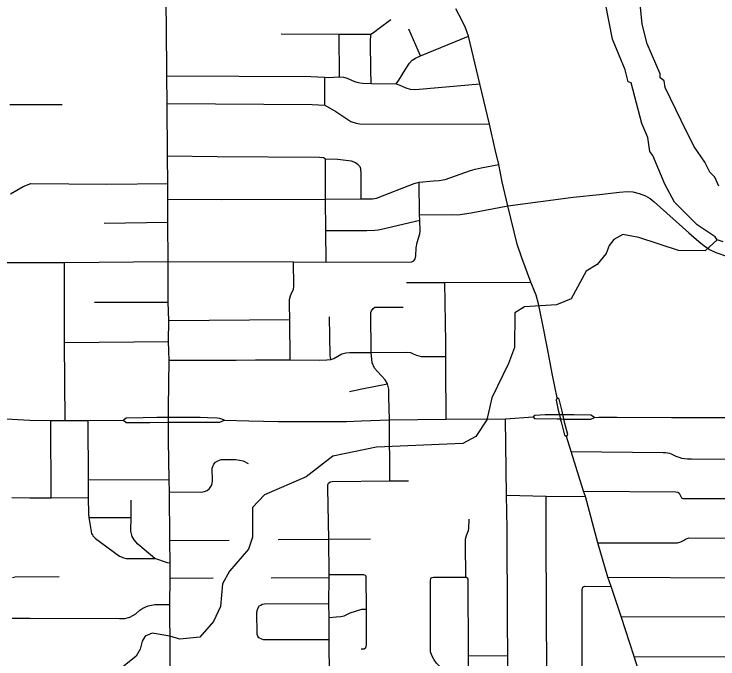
# Model space of a CAD drawing. Extents: x -1403959 to 81668, y -1400582 to 11018.
# Drawn here: x 6973 to 7081.4, y 8390.7 to 8490 of the extents above; entities that cross this region are included whole.
import ezdxf

# ---------------------------------------------------------------- set-up
doc = ezdxf.new("R2010")
doc.units = 0
for name, color, linetype in [('tdCiSectNmbr', 7, 'Continuous'), ('tdCiSectTwpRng', 7, 'Continuous'), ('tdCoSurfBitum', 7, 'Continuous')]:
    doc.layers.add(name, color=color, linetype=linetype)

msp = doc.modelspace()

# ---------------------------------------------------------------- linework, layer by layer
at = {"layer": 'tdCiSectNmbr'}
for points in [[(7043.02, 8486.6), (7042.52, 8487.87), (7041.93, 8489.15), (7041.06, 8490.81)], [(7047.11, 8469.14), (7046.24, 8473.03), (7044.73, 8479.26), (7043.02, 8486.6)], [(7051.21, 8452.44), (7050.49, 8454.56), (7049.06, 8460.46), (7048.17, 8464.14), (7047.65, 8466.83), (7047.11, 8469.14)], [(7049.06, 8460.46), (7059.13, 8461.78), (7063.16, 8462.19)], [(7063.16, 8462.19), (7066.26, 8462.57), (7067.41, 8462.66), (7068.33, 8462.61), (7069.26, 8462.39), (7070.25, 8462), (7070.96, 8461.58), (7071.57, 8461.08), (7076.92, 8456.31), (7078.48, 8454.98), (7079.03, 8454.54), (7080.09, 8453.77), (7081.1, 8453.29), (7082.89, 8452.67)], [(7055.94, 8434.41), (7055.94, 8434.41), (7055.1, 8438.77), (7054.38, 8442.41), (7053.79, 8445.39), (7053.4, 8446.73), (7052.62, 8448.73), (7051.21, 8452.44)], [(7056.64, 8430.91), (7056.64, 8430.91), (7055.94, 8434.41)], [(7056.64, 8430.91), (7056.48, 8430.57), (7056.81, 8429), (7056.99, 8428.29), (7057.11, 8427.8)], [(7057.61, 8427.91), (7057.53, 8428.29), (7057.4, 8428.86), (7056.95, 8430.68), (7056.64, 8430.91)], [(7057.27, 8428.29), (7056.99, 8428.29), (7056.16, 8428.3), (7054.81, 8428.3), (7054.04, 8428.25), (7053.22, 8428.2), (7052.98, 8427.99)], [(6936.3, 8427.68), (6942.29, 8427.68), (6948.36, 8427.68), (6954.41, 8427.69), (6960.46, 8427.65), (6966.44, 8427.68), (6972.69, 8427.6), (6975.44, 8427.48), (6978.69, 8427.43), (6980.89, 8427.42), (6984.44, 8427.4), (6989.84, 8427.46)], [(6996.79, 8427.89), (6994.97, 8427.88), (6992.87, 8427.85), (6990.25, 8427.78), (6989.84, 8427.46)], [(6989.84, 8427.46), (6989.84, 8427.46)], [(6989.84, 8427.46), (6990.28, 8427.13), (6993.3, 8427.12)], [(7000.77, 8427.88), (7000.53, 8427.88), (6997.95, 8427.9), (6996.79, 8427.89)], [(7000.84, 8427.88), (7000.77, 8427.88)], [(7005.42, 8427.47), (7004.69, 8427.74), (7004.29, 8427.77), (7002.81, 8427.84), (7001.68, 8427.87), (7000.84, 8427.88)], [(7000.84, 8427.15), (7004.68, 8427.14), (7005.42, 8427.47)], [(7005.42, 8427.47), (7009.15, 8427.38)], [(7009.15, 8427.38), (7009.15, 8427.38), (7013.67, 8427.28), (7017.43, 8427.27), (7024.22, 8427.29), (7026.51, 8427.37), (7030.85, 8427.52), (7039.56, 8427.64), (7048.7, 8427.68)], [(7048.7, 8427.68), (7048.7, 8427.68), (7052.95, 8427.97)], [(7052.98, 8427.99), (7052.95, 8427.97)], [(7052.95, 8427.97), (7052.95, 8427.97)], [(7052.95, 8427.97), (7053.18, 8427.71), (7056.64, 8427.7), (7057.14, 8427.67), (7057.36, 8427.66)], [(7057.11, 8427.8), (7057.14, 8427.67), (7057.25, 8427.22), (7057.77, 8425.18), (7058.09, 8424.96)], [(7062.41, 8427.89), (7061.84, 8428.25), (7059.2, 8428.27), (7057.53, 8428.29), (7057.27, 8428.29)], [(7057.36, 8427.66), (7057.67, 8427.64), (7058.29, 8427.6), (7061.86, 8427.64), (7062.41, 8427.89)], [(7058.09, 8424.96), (7058.27, 8425.28), (7057.82, 8426.96), (7057.67, 8427.64), (7057.61, 8427.91)], [(7062.41, 8427.89), (7063.08, 8427.91)], [(7063.08, 8427.91), (7063.08, 8427.91), (7065.87, 8427.92), (7074.28, 8427.89)], [(7074.28, 8427.89), (7077.82, 8427.88)], [(7077.82, 8427.88), (7077.82, 8427.88), (7083.71, 8427.87)], [(6993.3, 8427.12), (6993.92, 8427.12), (6996.79, 8427.14)], [(6996.79, 8427.14), (6999.43, 8427.15), (7000.84, 8427.15)], [(7058.82, 8422.63), (7058.09, 8424.96)], [(7069.48, 8388.02), (7068.51, 8391.07), (7066.53, 8397.23), (7064.95, 8401.85), (7064.46, 8403.32), (7062.94, 8408.6), (7061.01, 8415.73), (7060.72, 8416.52), (7058.82, 8422.63)]]:
    msp.add_lwpolyline(points, dxfattribs=at)
at = {"layer": 'tdCiSectTwpRng'}
for points in [[(6996.53, 8480.47), (6996.46, 8488.13), (6996.41, 8491.25), (6996.36, 8493.59), (6996.36, 8493.59)], [(7027.96, 8486.92), (7028.34, 8487.17), (7029.23, 8487.83), (7031.03, 8489.17)], [(7014.14, 8486.94), (7023.09, 8486.91), (7025.01, 8486.9)], [(7023.11, 8480.31), (7023.09, 8486.91)], [(7025.01, 8486.9), (7027.47, 8486.89), (7027.96, 8486.92)], [(7028, 8479.3), (7027.95, 8481.42), (7027.9, 8485.66), (7027.96, 8486.92)], [(7035.61, 8483.57), (7033.81, 8487.66)], [(7031.85, 8479.26), (7032.27, 8479.79), (7033.24, 8481.39), (7033.89, 8482.42), (7034.32, 8482.88), (7034.82, 8483.2), (7035.61, 8483.57), (7043.02, 8486.6)], [(6996.73, 8451.89), (6996.7, 8457.94), (6996.67, 8461.48), (6996.67, 8463.93), (6996.65, 8468.14), (6996.57, 8476.2), (6996.53, 8480.47), (6996.53, 8480.47)], [(6996.53, 8480.47), (7018.73, 8480.4), (7020.86, 8480.27), (7021.37, 8480.25), (7023.11, 8480.31), (7023.74, 8480.29), (7024.3, 8480.14), (7025.45, 8479.63), (7026.02, 8479.44), (7026.67, 8479.33), (7028, 8479.3), (7031.85, 8479.26), (7032.42, 8479.06), (7033.32, 8478.62), (7034.03, 8478.44), (7034.84, 8478.4), (7044.73, 8479.26)], [(7020.88, 8475.94), (7020.86, 8480.27)], [(6972.36, 8476.06), (6980.44, 8476.07)], [(6996.57, 8476.2), (7018.93, 8476.05), (7020.88, 8475.94)], [(7020.88, 8475.94), (7022.56, 8474.97), (7024.88, 8473.44), (7025.67, 8473.19), (7026.25, 8473.1), (7046.24, 8473.03)], [(6996.65, 8468.14), (7004.27, 8468.04), (7020.05, 8467.98), (7020.64, 8467.92), (7020.98, 8467.71)], [(7020.98, 8467.71), (7022.85, 8467.63), (7024.9, 8467.38), (7025.57, 8467.15), (7026.01, 8466.82), (7026.07, 8466.75)], [(7021.06, 8451.77), (7021.01, 8456.65), (7020.99, 8461.5), (7020.98, 8467.71)], [(7020.99, 8461.5), (7026.47, 8461.54), (7028.22, 8461.54), (7028.83, 8461.64), (7034.62, 8463.93), (7035.41, 8464.12), (7037.59, 8464.34), (7038.49, 8464.38), (7039.39, 8464.53), (7043.3, 8465.9), (7044.03, 8466.12), (7044.95, 8466.34), (7047.65, 8466.83)], [(7026.47, 8461.54), (7026.48, 8465.41), (7026.4, 8466.18), (7026.29, 8466.47), (7026.07, 8466.75)], [(7035.49, 8458.26), (7035.45, 8459.08), (7035.41, 8464.12)], [(6972.47, 8462.33), (6974.43, 8463.46), (6975.61, 8463.91)], [(6975.61, 8463.91), (6987.27, 8463.81), (6996.67, 8463.93)], [(6996.67, 8461.48), (7004.91, 8461.45), (7020.99, 8461.5)], [(7035.45, 8459.08), (7040.53, 8459.12), (7041.35, 8459.1), (7043.39, 8459.38), (7049.06, 8460.46)], [(6986.86, 8457.81), (6996.7, 8457.94)], [(7021.01, 8456.65), (7027.35, 8456.68), (7028.56, 8456.71), (7029.06, 8456.76), (7029.6, 8456.9), (7035.49, 8458.26)], [(7034.59, 8451.98), (7034.78, 8452.29), (7034.86, 8452.77), (7034.93, 8453.99), (7035.08, 8454.83), (7035.51, 8456.16), (7035.56, 8456.61), (7035.49, 8458.26)], [(6960.29, 8451.74), (6966.44, 8451.75), (6972.44, 8451.74), (6975.48, 8451.74), (6980.78, 8451.75), (6996.73, 8451.89)], [(6980.89, 8427.42), (6980.8, 8439.44), (6980.78, 8451.75)], [(6996.8, 8439.56), (6996.83, 8442.84), (6996.75, 8445.64), (6996.73, 8451.89)], [(6996.73, 8451.89), (7016.06, 8451.83), (7016.06, 8451.83)], [(7016.06, 8451.83), (7021.06, 8451.77), (7034.25, 8451.85), (7034.59, 8451.98)], [(7016.09, 8448.11), (7016.06, 8451.83)], [(7015.53, 8436.75), (7015.46, 8442.95), (7015.42, 8445.26), (7015.45, 8446.07), (7015.57, 8446.59), (7015.81, 8447.14), (7016.03, 8447.59), (7016.09, 8448.11)], [(7033.43, 8448.66), (7039.36, 8448.64)], [(7039.36, 8448.64), (7052.62, 8448.73)], [(7039.56, 8427.64), (7039.51, 8435.66), (7039.5, 8437.28), (7039.5, 8439.41), (7039.36, 8448.64)], [(6985.42, 8445.64), (6996.75, 8445.64)], [(7027.97, 8444.04), (7028.04, 8444.32), (7028.29, 8444.65), (7028.59, 8444.85), (7029.03, 8444.88), (7032.93, 8444.89)], [(7027.96, 8444), (7027.97, 8444.04)], [(7030.85, 8427.52), (7030.74, 8431.06), (7030.72, 8432.25), (7030.53, 8433.08), (7030.17, 8433.67), (7029.62, 8434.28), (7028.96, 8434.95), (7028.51, 8435.49), (7028.15, 8436.29), (7028, 8437.91), (7027.96, 8444)], [(6996.83, 8442.84), (7015.46, 8442.95)], [(7021.78, 8436.83), (7021.67, 8437.42), (7021.6, 8443.37)], [(6980.8, 8439.44), (6996.8, 8439.56)], [(6996.77, 8429.41), (6996.89, 8436.69), (6996.8, 8439.56), (6996.8, 8439.56)], [(7010.19, 8436.75), (7015.53, 8436.75), (7019.99, 8436.73), (7021.17, 8436.76), (7021.78, 8436.83), (7022.28, 8436.98), (7022.87, 8437.33), (7023.47, 8437.67), (7024.08, 8437.83), (7024.7, 8437.88), (7025.55, 8437.91), (7028, 8437.91), (7033.51, 8437.94), (7034.05, 8437.87), (7034.5, 8437.7), (7034.98, 8437.47)], [(7034.98, 8437.47), (7035.7, 8437.29), (7039.5, 8437.28)], [(6996.89, 8436.69), (7007.2, 8436.72)], [(7007.2, 8436.72), (7010.19, 8436.75)], [(7026.59, 8432.27), (7030.53, 8433.08)], [(7024.65, 8431.87), (7026.59, 8432.27)], [(6996.79, 8427.47), (6996.79, 8427.89), (6996.77, 8429.41)], [(6978.74, 8415.52), (6978.69, 8427.43)], [(6984.45, 8415.54), (6984.49, 8418.32), (6984.44, 8427.4)], [(6996.78, 8424.36), (6996.79, 8427.14), (6996.79, 8427.47)], [(7030.88, 8418.14), (7030.85, 8427.52)], [(7048.33, 8354.57), (7048.35, 8360.27), (7048.38, 8362.44), (7048.36, 8364.26), (7048.33, 8366.4), (7048.48, 8367.59), (7049.01, 8370.15), (7049.12, 8373.37), (7049.06, 8388.11), (7049.03, 8391.21), (7048.99, 8396.7), (7048.93, 8410.77), (7048.84, 8415.9), (7048.7, 8427.68)], [(6996.92, 8418.31), (6996.78, 8424.36), (6996.78, 8424.36)], [(7058.82, 8422.63), (7072.96, 8422.49)], [(7072.96, 8422.49), (7073.32, 8422.48), (7073.63, 8422.45), (7073.94, 8422.37), (7074.23, 8422.27), (7074.52, 8422.13), (7074.93, 8421.92), (7075.37, 8421.76), (7075.82, 8421.63), (7076.28, 8421.55), (7076.75, 8421.52), (7077.22, 8421.53), (7077.33, 8421.53), (7083.71, 8421.47), (7089.68, 8421.5)], [(6996.94, 8416.42), (7001.81, 8416.41), (7002.36, 8416.47), (7002.75, 8416.64), (7003.09, 8416.96), (7003.4, 8417.4), (7003.51, 8417.73), (7003.58, 8418.15), (7003.54, 8420.08), (7003.79, 8420.7), (7004.04, 8421.01), (7004.41, 8421.21), (7004.91, 8421.39), (7007.17, 8421.42), (7007.75, 8421.33), (7008.31, 8421.19), (7009.06, 8420.82)], [(6984.49, 8418.32), (6996.92, 8418.31)], [(6996.99, 8399.1), (6997.03, 8403.14), (6997.07, 8405.45), (6996.99, 8408.97), (6996.94, 8416.42), (6996.92, 8418.31), (6996.92, 8418.31)], [(7021.58, 8366.55), (7021.63, 8375.7), (7021.58, 8381.84), (7021.59, 8387.93), (7021.56, 8393.69), (7021.52, 8397.11), (7021.51, 8399.25), (7021.54, 8403.27), (7021.52, 8403.71), (7021.48, 8409.16), (7021.33, 8417.01), (7021.34, 8417.49), (7021.45, 8417.79)], [(7021.45, 8417.79), (7021.64, 8417.92)], [(7021.64, 8417.92), (7021.73, 8417.99), (7022, 8418.04), (7030.88, 8418.14)], [(7030.88, 8418.14), (7033.75, 8418.14)], [(7060.72, 8416.52), (7074.91, 8416.46), (7075.24, 8416.41), (7075.44, 8416.22), (7075.63, 8415.8), (7075.8, 8415.53), (7076.01, 8415.43), (7076.53, 8415.42), (7083.76, 8415.42), (7094.45, 8415.38)], [(6972.68, 8415.54), (6975.45, 8415.53), (6978.74, 8415.52), (6984.45, 8415.54)], [(6985.07, 8409.86), (6985, 8410.03), (6984.58, 8412.48), (6984.5, 8413.06), (6984.45, 8415.54)], [(7048.84, 8415.9), (7054.94, 8415.78)], [(7054.94, 8415.78), (7061.01, 8415.73)], [(7055.65, 8354.52), (7055.79, 8366.68), (7055.68, 8367.75), (7055.2, 8370.3), (7055.12, 8370.98), (7055.11, 8371.92), (7055.13, 8384.08), (7055.06, 8388.04), (7054.97, 8409.31), (7054.94, 8415.78)], [(6997.07, 8405.45), (6996.64, 8405.5), (6994.71, 8406.17), (6993.03, 8407.56), (6992.08, 8408.38), (6991.48, 8409.04), (6991.19, 8409.57), (6991, 8410.36), (6991.03, 8412.48), (6991.02, 8415.13)], [(6984.58, 8412.48), (6986.87, 8412.48), (6991.03, 8412.48)], [(7042.61, 8403.3), (7042.51, 8408.48), (7042.54, 8409.16), (7042.68, 8409.74), (7042.98, 8410.5), (7043.06, 8410.82), (7043.08, 8412.21)], [(6985.07, 8409.86), (6985.16, 8409.68), (6985.57, 8409.26), (6989.26, 8406.54), (6989.91, 8406.26), (6990.28, 8406.18), (6992.56, 8406.18), (6994.71, 8406.17)], [(6996.99, 8408.97), (7006.15, 8409)], [(7013.68, 8409.11), (7021.48, 8409.16)], [(7021.48, 8409.16), (7027.92, 8409.18)], [(7062.94, 8408.6), (7074.47, 8408.59), (7075.2, 8408.6), (7075.7, 8408.73), (7076.09, 8408.97)], [(7076.09, 8408.97), (7076.43, 8409.17), (7076.95, 8409.34), (7083.78, 8409.32)], [(6972.77, 8403.26), (6973.17, 8403.34), (6979.97, 8403.42)], [(7021.52, 8403.71), (7026.83, 8403.69), (7027.1, 8403.59), (7027.16, 8403.52)], [(7026.46, 8392.26), (7026.94, 8392.29), (7027.16, 8392.45), (7027.24, 8392.61), (7027.29, 8392.86), (7027.29, 8398.39), (7027.26, 8403.36), (7027.16, 8403.52)], [(6997.03, 8403.14), (7003.69, 8403.19)], [(7012.58, 8403.19), (7021.54, 8403.27)], [(7040.28, 8387.64), (7039.09, 8388.96), (7038.05, 8390.05), (7037.69, 8390.58), (7037.35, 8391.26), (7037.16, 8391.8), (7037.15, 8392.31), (7037.15, 8402.86), (7037.18, 8403.05), (7037.27, 8403.21)], [(7037.27, 8403.21), (7037.38, 8403.26), (7037.6, 8403.28), (7042.61, 8403.3)], [(7042.37, 8378.9), (7042.38, 8382.38), (7042.15, 8383.58), (7041.24, 8386.13), (7040.28, 8387.64), (7041.21, 8387.68), (7042.03, 8387.85), (7042.67, 8388.35), (7042.93, 8388.86), (7043.01, 8389.5), (7043.01, 8391.26), (7042.96, 8402.92), (7042.87, 8403.12), (7042.61, 8403.3)], [(7064.46, 8403.32), (7064.47, 8403.32)], [(7064.47, 8403.32), (7083.7, 8403.19), (7094.4, 8403.15)], [(7060.48, 8388.05), (7060.48, 8401.41), (7060.54, 8401.61)], [(7060.54, 8401.62), (7060.58, 8401.78), (7060.89, 8401.9), (7064.95, 8401.85)], [(6972.7, 8397), (6975.43, 8396.97), (6989.23, 8396.92), (6990.08, 8396.92), (6990.83, 8397.13), (6991.74, 8397.65), (6992.38, 8398.2), (6992.84, 8398.52), (6993.67, 8398.87), (6994.69, 8399.11), (6996.69, 8399.1), (6996.99, 8399.1)], [(6997.08, 8378.34), (6997.09, 8384.69), (6996.99, 8399.1)], [(7011, 8399.01), (7011.22, 8399.12), (7011.58, 8399.19), (7021.51, 8399.25)], [(7010.88, 8393.9), (7010.72, 8393.96), (7010.54, 8394.22), (7010.47, 8394.49), (7010.41, 8397.95), (7010.54, 8398.5), (7010.83, 8398.93)], [(7010.83, 8398.93), (7011, 8399.01)], [(7021.52, 8397.11), (7022.64, 8397.17), (7023.34, 8397.22), (7023.83, 8397.37), (7024.79, 8397.81), (7026.58, 8398.37), (7027.29, 8398.39)], [(7066.53, 8397.23), (7085.03, 8397.18), (7094.41, 8397.11)], [(7010.88, 8393.9), (7011.35, 8393.72), (7011.95, 8393.71), (7021.56, 8393.69)], [(7043.01, 8391.26), (7049.03, 8391.21)], [(7068.51, 8391.07), (7085.01, 8391.03), (7094.44, 8391)]]:
    msp.add_lwpolyline(points, dxfattribs=at)
at = {"layer": 'tdCoSurfBitum'}
for points in [[(7081.54, 8463.51), (7080.93, 8464.88), (7080.17, 8465.65), (7079.4, 8467.18), (7077.72, 8469.63), (7075.73, 8473.61), (7073.28, 8478.66), (7073.13, 8479.73), (7072.52, 8480.19), (7072.52, 8480.8), (7070.53, 8485.39), (7069.76, 8488.45), (7068.11, 8505), (7068.42, 8510.65), (7069.5, 8517.06), (7073.66, 8531.1), (7082.57, 8558.72)], [(7081.29, 8455.24), (7080.98, 8455.7), (7078.24, 8457.54), (7074.73, 8461.05), (7073.21, 8463.81), (7071.38, 8468.24), (7070.93, 8468.85), (7070.63, 8470.99), (7069.71, 8473.13), (7068.05, 8479.39), (7067.59, 8479.54), (7067.13, 8481.38), (7065.16, 8486.12), (7064.1, 8491.61)], [(7081.29, 8455.24), (7079.45, 8453.56), (7075.33, 8453.57), (7069.22, 8455.57), (7066.78, 8456.03), (7065.4, 8455.27), (7064.64, 8454.36), (7064.18, 8453.14), (7062.8, 8451.46), (7061.12, 8450.4), (7058.82, 8446.13), (7056.53, 8445.22), (7051.64, 8444.92), (7050.11, 8444.01), (7050.1, 8438.66), (7049.18, 8436.22), (7046.57, 8430.89), (7045.8, 8427.53), (7044.12, 8424.94), (7042.13, 8423.87), (7028.84, 8423.29), (7022.12, 8421.93), (7017.99, 8418.73), (7011.57, 8416), (7009.73, 8414.02), (7009.72, 8409.44), (7009.11, 8407.61), (7006.2, 8404.25), (7005.13, 8402.27), (7004.81, 8398.76), (7003.74, 8396.47), (7001.6, 8394.04), (6998.54, 8393.74), (6997.02, 8394.2), (6994.27, 8394.66), (6993.2, 8394.21), (6992.74, 8393.44), (6992.43, 8392.22), (6991.82, 8391.16), (6987.84, 8387.96)], [(7082.2, 8454.93), (7081.29, 8455.24)]]:
    msp.add_lwpolyline(points, dxfattribs=at)

doc.saveas('drawing.dxf')
